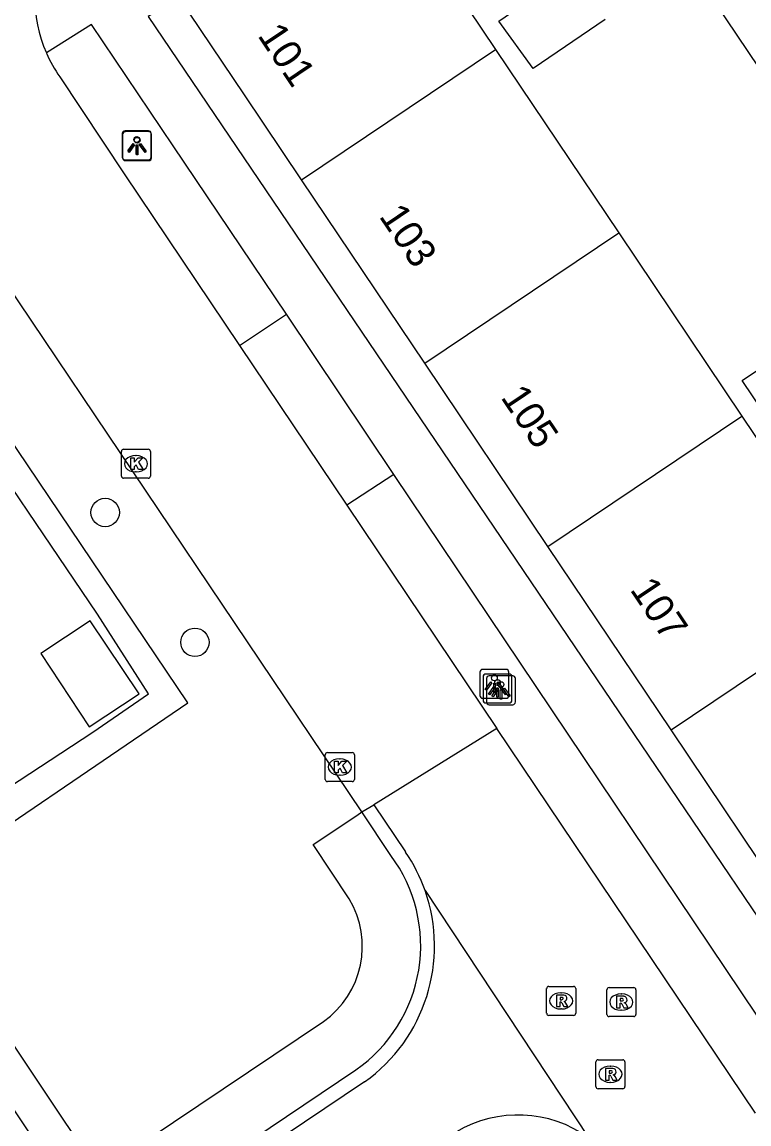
# Model space of a CAD drawing. Extents: x 158797 to 159887, y 384318 to 385255.
# Drawn here: x 159112.76 to 159137.83, y 384676.36 to 384714.36 of the extents above; entities that cross this region are included whole.
import ezdxf

# ---------------------------------------------------------------- set-up
doc = ezdxf.new("R2010")
doc.units = 0
for name, color, linetype in [('IMGEO_Boom', 7, 'Continuous'), ('IMGEO_Haag', 7, 'Continuous'), ('IMGEO_Kolk', 7, 'Continuous'), ('IMGEO_Lichtpunt', 7, 'Continuous'), ('IMGEO_Pand', 7, 'Continuous'), ('IMGEO_Pand_nummerreeks', 7, 'Continuous'), ('IMGEO_Parkeervlak_halfverhard', 7, 'Continuous'), ('IMGEO_Rijbaan_lokaal_open', 7, 'Continuous'), ('IMGEO_Rioolput', 7, 'Continuous'), ('IMGEO_Voetpad_halfverhard', 7, 'Continuous'), ('IMGEO_Voetpad_open', 7, 'Continuous')]:
    doc.layers.add(name, color=color, linetype=linetype)

msp = doc.modelspace()

# ---------------------------------------------------------------- linework, layer by layer
at = {"layer": 'IMGEO_Boom'}
for centre in [(159115.627, 384697.449), (159118.722, 384692.972)]:
    msp.add_circle(centre, 0.489, dxfattribs=at)
at = {"layer": 'IMGEO_Haag'}
for points in [[(159108.91, 384684.374), (159118.478, 384690.888), (159105.954, 384709.447), (159103.077, 384713.871)], [(159108.91, 384684.374), (159108.265, 384685.338), (159115.197, 384689.875), (159117.127, 384691.2), (159115.361, 384693.939), (159105.215, 384708.932), (159102.429, 384713.049), (159097.156, 384709.402)]]:
    msp.add_lwpolyline(points, dxfattribs=at)
at = {"layer": 'IMGEO_Kolk'}
for p, q in [((159116.263, 384699.63), (159117.115, 384699.63)), ((159116.188, 384698.704), (159116.188, 384699.556)), ((159116.676, 384699.41), (159116.701, 384699.41)), ((159117.189, 384699.556), (159117.189, 384698.704)), ((159116.699, 384698.85), (159116.674, 384698.85)), ((159117.115, 384698.63), (159116.263, 384698.63)), ((159123.22, 384688.245), (159123.22, 384689.097)), ((159123.295, 384689.171), (159124.147, 384689.171)), ((159124.221, 384689.097), (159124.221, 384688.245)), ((159123.708, 384688.951), (159123.733, 384688.951)), ((159123.731, 384688.391), (159123.706, 384688.391)), ((159124.147, 384688.171), (159123.295, 384688.171))]:
    msp.add_line(p, q, dxfattribs=at)
for points in [[(159116.263, 384699.63), (159117.115, 384699.63)], [(159116.188, 384698.704), (159116.188, 384699.556)], [(159116.509, 384699.33), (159116.632, 384699.33), (159116.632, 384699.179), (159116.762, 384699.33), (159116.926, 384699.33), (159116.78, 384699.179), (159116.933, 384698.93), (159116.781, 384698.93), (159116.696, 384699.094), (159116.632, 384699.027), (159116.632, 384698.93), (159116.509, 384698.93), (159116.509, 384699.33)], [(159117.189, 384699.556), (159117.189, 384698.704)], [(159117.115, 384698.63), (159116.263, 384698.63)], [(159123.22, 384688.245), (159123.22, 384689.097)], [(159123.295, 384689.171), (159124.147, 384689.171)], [(159124.221, 384689.097), (159124.221, 384688.245)], [(159123.541, 384688.871), (159123.664, 384688.871), (159123.664, 384688.72), (159123.794, 384688.871), (159123.958, 384688.871), (159123.812, 384688.72), (159123.965, 384688.471), (159123.813, 384688.471), (159123.728, 384688.635), (159123.664, 384688.568), (159123.664, 384688.471), (159123.541, 384688.471), (159123.541, 384688.871)], [(159124.147, 384688.171), (159123.295, 384688.171)]]:
    msp.add_lwpolyline(points, dxfattribs=at)
for centre, start, end in [((159116.265, 384699.554), 91.552, 178.448), ((159116.265, 384699.554), 91.552, 178.448), ((159117.113, 384699.554), 1.552, 88.448), ((159117.113, 384699.554), 1.552, 88.448), ((159116.265, 384698.706), 181.552, 268.448), ((159116.265, 384698.706), 181.552, 268.448), ((159117.113, 384698.706), 271.552, 358.448), ((159117.113, 384698.706), 271.552, 358.448), ((159123.297, 384689.095), 91.552, 178.448), ((159123.297, 384689.095), 91.552, 178.448), ((159124.145, 384689.095), 1.552, 88.448), ((159124.145, 384689.095), 1.552, 88.448), ((159123.297, 384688.247), 181.552, 268.448), ((159123.297, 384688.247), 181.552, 268.448), ((159124.145, 384688.247), 271.552, 358.448), ((159124.145, 384688.247), 271.552, 358.448)]:
    msp.add_arc(centre, 0.0765, start, end, dxfattribs=at)
for centre, major_axis, ratio, start_param, end_param in [((159116.675, 384699.13), (-0.387, 0.002), 0.722429, 4.712389, 7.853982), ((159116.7, 384699.13), (-0.39, 0.002), 0.717154, 1.570796, 4.712389), ((159123.707, 384688.671), (-0.387, 0.002), 0.722429, 4.712389, 7.853982), ((159123.732, 384688.671), (-0.39, 0.002), 0.717154, 1.570796, 4.712389)]:
    msp.add_ellipse(centre, major_axis=major_axis, ratio=ratio, start_param=start_param, end_param=end_param, dxfattribs=at)
at = {"layer": 'IMGEO_Lichtpunt'}
for p, q in [((159116.218, 384710.515), (159116.218, 384709.708)), ((159116.218, 384710.515), (159116.218, 384709.708)), ((159116.23, 384710.487), (159116.23, 384709.68)), ((159116.23, 384710.487), (159116.23, 384709.68)), ((159117.12, 384710.61), (159116.312, 384710.61)), ((159117.12, 384710.61), (159116.312, 384710.61)), ((159117.132, 384710.582), (159116.324, 384710.582)), ((159117.132, 384710.582), (159116.324, 384710.582)), ((159117.214, 384709.708), (159117.214, 384710.515)), ((159117.214, 384709.708), (159117.214, 384710.515)), ((159117.226, 384709.68), (159117.226, 384710.487)), ((159117.226, 384709.68), (159117.226, 384710.487)), ((159116.312, 384709.614), (159117.12, 384709.614)), ((159116.312, 384709.614), (159117.12, 384709.614)), ((159116.324, 384709.586), (159117.132, 384709.586)), ((159116.324, 384709.586), (159117.132, 384709.586)), ((159129.454, 384692.039), (159128.646, 384692.039)), ((159129.454, 384692.039), (159128.646, 384692.039)), ((159128.552, 384691.944), (159128.552, 384691.137)), ((159128.552, 384691.944), (159128.552, 384691.137)), ((159128.662, 384691.783), (159128.662, 384690.976)), ((159128.662, 384691.783), (159128.662, 384690.976)), ((159129.564, 384691.878), (159128.756, 384691.878)), ((159129.564, 384691.878), (159128.756, 384691.878)), ((159128.78, 384691.722), (159128.78, 384690.915)), ((159128.78, 384691.722), (159128.78, 384690.915)), ((159129.682, 384691.817), (159128.874, 384691.817)), ((159129.682, 384691.817), (159128.874, 384691.817)), ((159129.548, 384691.137), (159129.548, 384691.944)), ((159129.548, 384691.137), (159129.548, 384691.944)), ((159129.658, 384690.976), (159129.658, 384691.783)), ((159129.658, 384690.976), (159129.658, 384691.783)), ((159129.776, 384690.915), (159129.776, 384691.722)), ((159129.776, 384690.915), (159129.776, 384691.722)), ((159128.646, 384691.043), (159129.454, 384691.043)), ((159128.646, 384691.043), (159129.454, 384691.043)), ((159128.756, 384690.882), (159129.564, 384690.882)), ((159128.756, 384690.882), (159129.564, 384690.882)), ((159128.874, 384690.821), (159129.682, 384690.821)), ((159128.874, 384690.821), (159129.682, 384690.821))]:
    msp.add_line(p, q, dxfattribs=at)
for points in [[(159116.592, 384710.179), (159116.631, 384710.151), (159116.443, 384709.889), (159116.405, 384709.916), (159116.592, 384710.179)], [(159116.604, 384710.151), (159116.643, 384710.123), (159116.455, 384709.861), (159116.417, 384709.888), (159116.604, 384710.151)], [(159116.694, 384710.131), (159116.741, 384710.131), (159116.741, 384709.809), (159116.694, 384709.809), (159116.694, 384710.131)], [(159116.706, 384710.103), (159116.753, 384710.103), (159116.753, 384709.781), (159116.706, 384709.781), (159116.706, 384710.103)], [(159116.804, 384710.151), (159116.842, 384710.178), (159117.029, 384709.916), (159116.99, 384709.888), (159116.804, 384710.151)], [(159116.816, 384710.123), (159116.854, 384710.15), (159117.041, 384709.888), (159117.002, 384709.86), (159116.816, 384710.123)], [(159128.926, 384691.608), (159128.965, 384691.58), (159128.777, 384691.318), (159128.739, 384691.345), (159128.926, 384691.608)], [(159129.036, 384691.447), (159129.075, 384691.419), (159128.887, 384691.157), (159128.849, 384691.184), (159129.036, 384691.447)], [(159129.154, 384691.386), (159129.193, 384691.358), (159129.005, 384691.096), (159128.967, 384691.123), (159129.154, 384691.386)], [(159129.028, 384691.56), (159129.075, 384691.56), (159129.075, 384691.238), (159129.028, 384691.238), (159129.028, 384691.56)], [(159129.138, 384691.58), (159129.176, 384691.607), (159129.363, 384691.345), (159129.324, 384691.317), (159129.138, 384691.58)], [(159129.138, 384691.399), (159129.185, 384691.399), (159129.185, 384691.077), (159129.138, 384691.077), (159129.138, 384691.399)], [(159129.248, 384691.419), (159129.286, 384691.446), (159129.473, 384691.184), (159129.434, 384691.156), (159129.248, 384691.419)], [(159129.256, 384691.338), (159129.303, 384691.338), (159129.303, 384691.016), (159129.256, 384691.016), (159129.256, 384691.338)], [(159129.366, 384691.358), (159129.404, 384691.385), (159129.591, 384691.123), (159129.552, 384691.095), (159129.366, 384691.358)]]:
    msp.add_lwpolyline(points, dxfattribs=at)
for centre in [(159116.717, 384710.313), (159116.729, 384710.285), (159129.051, 384691.742), (159129.161, 384691.581), (159129.279, 384691.52)]:
    msp.add_circle(centre, 0.0994, dxfattribs=at)
for centre, start, end in [((159116.312, 384710.515), 90, 180), ((159116.312, 384710.515), 90, 180), ((159116.324, 384710.487), 90, 180), ((159116.324, 384710.487), 90, 180), ((159117.12, 384710.515), 0, 90), ((159117.12, 384710.515), 0, 90), ((159117.132, 384710.487), 0, 90), ((159117.132, 384710.487), 0, 90), ((159116.312, 384709.708), 180, 270), ((159116.312, 384709.708), 180, 270), ((159116.324, 384709.68), 180, 270), ((159116.324, 384709.68), 180, 270), ((159117.12, 384709.708), 270, 0), ((159117.12, 384709.708), 270, 360), ((159117.132, 384709.68), 270, 0), ((159117.132, 384709.68), 270, 360), ((159128.646, 384691.944), 90, 180), ((159128.646, 384691.944), 90, 180), ((159129.454, 384691.944), 0, 90), ((159129.454, 384691.944), 0, 90), ((159128.756, 384691.783), 90, 180), ((159128.756, 384691.783), 90, 180), ((159128.874, 384691.722), 90, 180), ((159128.874, 384691.722), 90, 180), ((159129.564, 384691.783), 0, 90), ((159129.564, 384691.783), 0, 90), ((159129.682, 384691.722), 0, 90), ((159129.682, 384691.722), 0, 90), ((159128.646, 384691.137), 180, 270), ((159128.646, 384691.137), 180, 270), ((159128.756, 384690.976), 180, 270), ((159128.756, 384690.976), 180, 270), ((159128.874, 384690.915), 180, 270), ((159128.874, 384690.915), 180, 270), ((159129.454, 384691.137), 270, 0), ((159129.454, 384691.137), 270, 360), ((159129.564, 384690.976), 270, 0), ((159129.564, 384690.976), 270, 360), ((159129.682, 384690.915), 270, 0), ((159129.682, 384690.915), 270, 360)]:
    msp.add_arc(centre, 0.0946, start, end, dxfattribs=at)
at = {"layer": 'IMGEO_Pand'}
for points in [[(159124.843, 384719.739), (159129.091, 384713.416)], [(159132.872, 384714.449), (159130.387, 384712.756), (159129.203, 384714.398), (159131.723, 384716.125)], [(159122.4, 384708.921), (159120.427, 384711.857), (159118.154, 384715.239)], [(159122.4, 384708.921), (159129.091, 384713.416)], [(159129.091, 384713.416), (159133.339, 384707.093)], [(159126.649, 384702.599), (159122.4, 384708.921)], [(159126.649, 384702.599), (159133.339, 384707.093)], [(159133.339, 384707.093), (159137.587, 384700.771)], [(159141.246, 384701.993), (159138.733, 384700.309), (159137.597, 384702.004), (159140.11, 384703.688)], [(159130.898, 384696.277), (159126.649, 384702.599)], [(159130.898, 384696.277), (159137.587, 384700.771)], [(159137.587, 384700.771), (159141.835, 384694.448)], [(159135.147, 384689.954), (159130.898, 384696.277)], [(159135.147, 384689.954), (159141.835, 384694.448)], [(159115.106, 384693.712), (159113.403, 384692.586), (159115.078, 384690.055), (159116.797, 384691.192), (159115.106, 384693.712)], [(159139.396, 384683.632), (159135.147, 384689.954)]]:
    msp.add_lwpolyline(points, dxfattribs=at)
at = {"layer": 'IMGEO_Parkeervlak_halfverhard'}
for points in [[(159120.258, 384703.211), (159121.876, 384704.284)], [(159125.586, 384698.761), (159123.965, 384697.697)]]:
    msp.add_lwpolyline(points, dxfattribs=at)
at = {"layer": 'IMGEO_Rijbaan_lokaal_open'}
for points in [[(159124.478, 384687.124), (159108.697, 384710.581), (159107.572, 384712.264)], [(159114.065, 384712.473), (159116.285, 384709.123), (159120.258, 384703.211)], [(159120.258, 384703.211), (159123.965, 384697.697)], [(159123.965, 384697.697), (159129.137, 384690.002)], [(159129.137, 384690.002), (159124.888, 384687.365)], [(159138.056, 384676.732), (159129.137, 384690.002)], [(159124.044, 384684.121), (159122.802, 384686.002), (159124.307, 384687.004), (159124.478, 384687.124)], [(159124.478, 384687.124), (159124.888, 384687.365)], [(159125.481, 384685.621), (159124.478, 384687.124)], [(159124.888, 384687.365), (159125.988, 384685.741)], [(159126.66, 384684.409), (159132.296, 384675.89)], [(159115.398, 384674.683), (159123.154, 384679.895)], [(159124.574, 384677.811), (159084.148, 384650.648), (159083.889, 384651.05), (159124.276, 384678.229)]]:
    msp.add_lwpolyline(points, dxfattribs=at)
for centre, radius, start, end in [((159117.927, 384715.199), 4.727, 154.6119, 203.7558), ((159117.908, 384715.189), 4.706, 203.7376, 215.2555), ((159121.287, 384682.511), 5.222, 304.9236, 36.5593), ((159121.203, 384682.491), 5.784, 19.3617, 34.1806), ((159121.223, 384682.499), 5.763, 305.5582, 19.3524), ((159121.324, 384682.487), 3.173, 305.2214, 30.9931), ((159129.869, 384672.507), 4.164, 54.3427, 120.7022)]:
    msp.add_arc(centre, radius, start, end, dxfattribs=at)
at = {"layer": 'IMGEO_Rioolput'}
for p, q in [((159130.854, 384680.181), (159130.854, 384681.033)), ((159130.929, 384681.107), (159131.781, 384681.107)), ((159131.855, 384681.033), (159131.855, 384680.181)), ((159132.93, 384680.14), (159132.93, 384680.992)), ((159133.005, 384681.066), (159133.857, 384681.066)), ((159133.931, 384680.992), (159133.931, 384680.14)), ((159131.342, 384680.887), (159131.367, 384680.887)), ((159133.418, 384680.846), (159133.443, 384680.846)), ((159131.365, 384680.327), (159131.34, 384680.327)), ((159133.441, 384680.286), (159133.416, 384680.286)), ((159131.781, 384680.107), (159130.929, 384680.107)), ((159133.857, 384680.066), (159133.005, 384680.066)), ((159132.552, 384677.651), (159132.552, 384678.503)), ((159132.627, 384678.577), (159133.479, 384678.577)), ((159133.04, 384678.357), (159133.065, 384678.357)), ((159133.553, 384678.503), (159133.553, 384677.651)), ((159133.479, 384677.577), (159132.627, 384677.577)), ((159133.063, 384677.797), (159133.038, 384677.797))]:
    msp.add_line(p, q, dxfattribs=at)
for points in [[(159130.854, 384680.181), (159130.854, 384681.033)], [(159130.929, 384681.107), (159131.781, 384681.107)], [(159131.855, 384681.033), (159131.855, 384680.181)], [(159132.93, 384680.14), (159132.93, 384680.992)], [(159133.005, 384681.066), (159133.857, 384681.066)], [(159133.931, 384680.992), (159133.931, 384680.14)], [(159131.443, 384680.805), (159131.191, 384680.807), (159131.191, 384680.407)], [(159131.369, 384680.726), (159131.315, 384680.726), (159131.315, 384680.645)], [(159131.315, 384680.645), (159131.367, 384680.645)], [(159133.519, 384680.764), (159133.267, 384680.766), (159133.267, 384680.366)], [(159133.445, 384680.685), (159133.391, 384680.685), (159133.391, 384680.604)], [(159131.191, 384680.407), (159131.315, 384680.407), (159131.315, 384680.569), (159131.326, 384680.569)], [(159131.373, 384680.54), (159131.444, 384680.407), (159131.584, 384680.407), (159131.519, 384680.533)], [(159133.267, 384680.366), (159133.391, 384680.366), (159133.391, 384680.528), (159133.402, 384680.528)], [(159133.391, 384680.604), (159133.443, 384680.604)], [(159133.449, 384680.499), (159133.52, 384680.366), (159133.66, 384680.366), (159133.595, 384680.492)], [(159131.781, 384680.107), (159130.929, 384680.107)], [(159133.857, 384680.066), (159133.005, 384680.066)], [(159132.552, 384677.651), (159132.552, 384678.503)], [(159132.627, 384678.577), (159133.479, 384678.577)], [(159133.553, 384678.503), (159133.553, 384677.651)], [(159133.141, 384678.275), (159132.889, 384678.277), (159132.889, 384677.877)], [(159132.889, 384677.877), (159133.013, 384677.877), (159133.013, 384678.039), (159133.024, 384678.039)], [(159133.067, 384678.196), (159133.013, 384678.196), (159133.013, 384678.115)], [(159133.013, 384678.115), (159133.065, 384678.115)], [(159133.071, 384678.01), (159133.142, 384677.877), (159133.282, 384677.877), (159133.217, 384678.003)], [(159133.479, 384677.577), (159132.627, 384677.577)]]:
    msp.add_lwpolyline(points, dxfattribs=at)
for centre, radius, start, end in [((159130.931, 384681.031), 0.0765, 91.552, 178.448), ((159130.931, 384681.031), 0.0765, 91.552, 178.448), ((159131.779, 384681.031), 0.0765, 1.552, 88.448), ((159131.779, 384681.031), 0.0765, 1.552, 88.448), ((159133.007, 384680.99), 0.0765, 91.552, 178.448), ((159133.007, 384680.99), 0.0765, 91.552, 178.448), ((159133.855, 384680.99), 0.0765, 1.552, 88.448), ((159133.855, 384680.99), 0.0765, 1.552, 88.448), ((159131.351, 384680.834), 0.19, 274.7715, 282.9687), ((159131.375, 384680.63), 0.0964, 77.0061, 93.1865), ((159131.389, 384680.687), 0.0378, 276.6634, 79.6772), ((159131.442, 384680.695), 0.109, 350.3612, 89.416), ((159131.44, 384680.695), 0.112, 277.5842, 350.9817), ((159133.427, 384680.793), 0.19, 274.7715, 282.9687), ((159133.451, 384680.589), 0.0964, 77.0061, 93.1865), ((159133.465, 384680.646), 0.0378, 276.6634, 79.6772), ((159133.518, 384680.654), 0.109, 350.3612, 89.416), ((159133.516, 384680.654), 0.112, 277.5842, 350.9817), ((159131.325, 384680.516), 0.0533, 26.0293, 88.6989), ((159131.424, 384680.48), 0.108, 29.5134, 73.7905), ((159133.401, 384680.475), 0.0533, 26.0293, 88.6989), ((159133.5, 384680.439), 0.108, 29.5134, 73.7905), ((159130.931, 384680.183), 0.0765, 181.552, 268.448), ((159130.931, 384680.183), 0.0765, 181.552, 268.448), ((159131.779, 384680.183), 0.0765, 271.552, 358.448), ((159131.779, 384680.183), 0.0765, 271.552, 358.448), ((159133.007, 384680.142), 0.0765, 181.552, 268.448), ((159133.007, 384680.142), 0.0765, 181.552, 268.448), ((159133.855, 384680.142), 0.0765, 271.552, 358.448), ((159133.855, 384680.142), 0.0765, 271.552, 358.448), ((159132.629, 384678.501), 0.0765, 91.552, 178.448), ((159132.629, 384678.501), 0.0765, 91.552, 178.448), ((159133.477, 384678.501), 0.0765, 1.552, 88.448), ((159133.477, 384678.501), 0.0765, 1.552, 88.448), ((159133.023, 384677.986), 0.0533, 26.0293, 88.6989), ((159133.049, 384678.304), 0.19, 274.7715, 282.9687), ((159133.073, 384678.1), 0.0964, 77.0061, 93.1865), ((159133.087, 384678.157), 0.0378, 276.6634, 79.6772), ((159133.14, 384678.165), 0.109, 350.3612, 89.416), ((159133.138, 384678.165), 0.112, 277.5842, 350.9817), ((159133.122, 384677.95), 0.108, 29.5134, 73.7905), ((159132.629, 384677.653), 0.0765, 181.552, 268.448), ((159132.629, 384677.653), 0.0765, 181.552, 268.448), ((159133.477, 384677.653), 0.0765, 271.552, 358.448), ((159133.477, 384677.653), 0.0765, 271.552, 358.448)]:
    msp.add_arc(centre, radius, start, end, dxfattribs=at)
for centre, major_axis, ratio, start_param, end_param in [((159131.341, 384680.607), (-0.387, 0.002), 0.722429, 4.712389, 7.853982), ((159131.366, 384680.607), (-0.39, 0.002), 0.717154, 1.570796, 4.712389), ((159133.417, 384680.566), (-0.387, 0.002), 0.722429, 4.712389, 7.853982), ((159133.442, 384680.566), (-0.39, 0.002), 0.717154, 1.570796, 4.712389), ((159133.039, 384678.077), (-0.387, 0.002), 0.722429, 4.712389, 7.853982), ((159133.064, 384678.077), (-0.39, 0.002), 0.717154, 1.570796, 4.712389)]:
    msp.add_ellipse(centre, major_axis=major_axis, ratio=ratio, start_param=start_param, end_param=end_param, dxfattribs=at)
at = {"layer": 'IMGEO_Voetpad_halfverhard'}
for points in [[(159108.91, 384684.374), (159115.398, 384674.683)], [(159107.906, 384683.665), (159114.386, 384674.002)]]:
    msp.add_lwpolyline(points, dxfattribs=at)
at = {"layer": 'IMGEO_Voetpad_open'}
for points in [[(159130.77, 384723.782), (159156.259, 384685.944)], [(159118.154, 384715.239), (159117.11, 384714.557), (159142.742, 384676.698), (159143.648, 384677.306)], [(159121.876, 384704.284), (159117.976, 384710.09), (159115.157, 384714.276), (159113.6, 384713.295)], [(159125.586, 384698.761), (159121.876, 384704.284)], [(159141.53, 384675.048), (159141.397, 384675.222), (159125.586, 384698.761)]]:
    msp.add_lwpolyline(points, dxfattribs=at)

# ---------------------------------------------------------------- texts
at = {"layer": 'IMGEO_Pand_nummerreeks'}
for s, p in [('101', (159120.862, 384713.899)), ('103', (159125.051, 384707.665)), ('105', (159129.247, 384701.422)), ('107', (159133.705, 384694.79))]:
    msp.add_text(s, height=1, rotation=303.9017, dxfattribs=at).set_placement(p)

doc.saveas('drawing.dxf')
